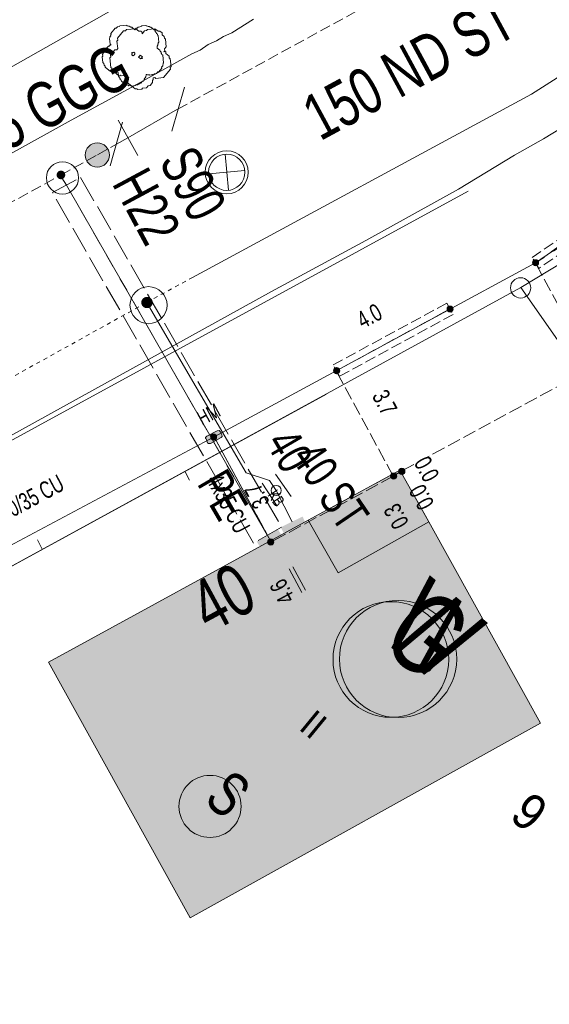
# Model space of a CAD drawing. Header units: metres. Extents: x -740 to 758, y -633 to 854.
# Tile 681 of 1056: x 226 to 242, y -181 to -150. Entities that reach past the tile are written whole.
import ezdxf

# ---------------------------------------------------------------- set-up
doc = ezdxf.new("R2010")
doc.units = ezdxf.units.M
doc.header["$MEASUREMENT"] = 0
for name, pattern in [('125_125', [0.2496, 0.1248, -0.1248]), ('333_125', [0.4576, 0.3328, -0.1248]), ('333_333', [0.6656, 0.3328, -0.3328]), ('416_125', [0.5408, 0.416, -0.1248]), ('416_416', [0.832, 0.416, -0.416]), ('832_208', [1.04, 0.832, -0.208]), ('832_832', [1.664, 0.832, -0.832])]:
    doc.linetypes.add(name, pattern=pattern)
for name, color, linetype in [('Gas.LOVION', 7, 'Continuous'), ('Gis.LOVION', 7, 'Continuous'), ('Grundkarte.LOVION', 7, 'Continuous'), ('Grundkarte_Text.LOVION', 7, 'Continuous'), ('Strom.LOVION', 7, 'Continuous'), ('StromBemass.LOVION', 7, 'Continuous'), ('Wasser.LOVION', 7, 'Continuous')]:
    doc.layers.add(name, color=color, linetype=linetype)
doc.styles.add('ERSTELLTER_STIL_1', font='arial.ttf')

msp = doc.modelspace()

# ---------------------------------------------------------------- hatches: boundary and pattern name
at = {"layer": 'Gas.LOVION', "linetype": 'Continuous', "lineweight": 13}
for points in [[(229.785, -159.348), (229.798, -159.331), (229.809, -159.312), (229.817, -159.291), (229.822, -159.27), (229.825, -159.248), (229.825, -159.226), (229.822, -159.205), (229.816, -159.184), (229.808, -159.163), (229.798, -159.144), (229.785, -159.127), (229.77, -159.111), (229.753, -159.097), (229.734, -159.085), (229.715, -159.076), (229.694, -159.069), (229.672, -159.065), (229.65, -159.064), (229.629, -159.065), (229.607, -159.07), (229.586, -159.076), (229.567, -159.086), (229.548, -159.098), (229.532, -159.111), (229.517, -159.127), (229.504, -159.145), (229.493, -159.164), (229.485, -159.185), (229.48, -159.206), (229.477, -159.228), (229.477, -159.249), (229.48, -159.271), (229.486, -159.292), (229.494, -159.313), (229.504, -159.332), (229.517, -159.349), (229.532, -159.365), (229.549, -159.379), (229.568, -159.391), (229.587, -159.4), (229.608, -159.407), (229.63, -159.411), (229.652, -159.412), (229.673, -159.411), (229.695, -159.406), (229.716, -159.4), (229.735, -159.39), (229.754, -159.378), (229.771, -159.364)], [(229.79, -159.346), (229.803, -159.328), (229.813, -159.309), (229.821, -159.289), (229.827, -159.268), (229.829, -159.246), (229.829, -159.224), (229.827, -159.203), (229.821, -159.182), (229.813, -159.161), (229.802, -159.142), (229.79, -159.125), (229.775, -159.109), (229.758, -159.095), (229.739, -159.083), (229.72, -159.074), (229.699, -159.068), (229.677, -159.064), (229.656, -159.062), (229.634, -159.064), (229.613, -159.068), (229.592, -159.075), (229.572, -159.084), (229.554, -159.096), (229.537, -159.11), (229.522, -159.126), (229.509, -159.143), (229.499, -159.162), (229.491, -159.183), (229.486, -159.204), (229.483, -159.225), (229.483, -159.247), (229.486, -159.269), (229.491, -159.29), (229.5, -159.31), (229.51, -159.329), (229.523, -159.347), (229.538, -159.363), (229.555, -159.376), (229.573, -159.388), (229.593, -159.397), (229.614, -159.404), (229.635, -159.408), (229.657, -159.409), (229.679, -159.408), (229.7, -159.404), (229.721, -159.397), (229.74, -159.387), (229.759, -159.376), (229.775, -159.362)], [(234.462, -165.856), (233.786, -166.188), (233.95, -166.512), (234.614, -166.195)]]:
    msp.add_hatch(color=7, dxfattribs=at).paths.add_polyline_path(points)
at = {"layer": 'Grundkarte.LOVION', "linetype": 'Continuous', "lineweight": 18}
msp.add_hatch(color=9, dxfattribs=at).paths.add_polyline_path([(241.811, -172.245), (238.365, -166.021), (237.47, -164.424), (234.636, -165.972), (226.613, -170.362), (230.991, -178.269)])
at = {"layer": 'Strom.LOVION', "linetype": 'Continuous', "lineweight": 13}
for points in [[(231.611, -163.593), (231.948, -163.412), (231.974, -163.38), (231.968, -163.321), (231.914, -163.223), (231.882, -163.197), (231.824, -163.202), (231.5, -163.367), (231.46, -163.415), (231.463, -163.444), (231.479, -163.458), (231.52, -163.572), (231.552, -163.598)], [(233.952, -166.378), (233.042, -166.896), (233.15, -167.092), (234.06, -166.575)]]:
    msp.add_hatch(color=7, dxfattribs=at).paths.add_polyline_path(points)
at = {"layer": 'StromBemass.LOVION', "linetype": 'Continuous', "lineweight": 13}
for points in [[(241.735, -158.066), (241.742, -158.056), (241.748, -158.046), (241.752, -158.035), (241.755, -158.024), (241.756, -158.012), (241.756, -158), (241.755, -157.989), (241.752, -157.977), (241.747, -157.966), (241.742, -157.956), (241.735, -157.946), (241.727, -157.938), (241.718, -157.93), (241.708, -157.924), (241.697, -157.919), (241.686, -157.916), (241.674, -157.913), (241.662, -157.913), (241.651, -157.913), (241.639, -157.916), (241.628, -157.919), (241.617, -157.924), (241.607, -157.931), (241.598, -157.938), (241.59, -157.947), (241.583, -157.956), (241.578, -157.967), (241.573, -157.978), (241.571, -157.989), (241.569, -158.001), (241.569, -158.013), (241.571, -158.024), (241.574, -158.036), (241.578, -158.047), (241.584, -158.057), (241.591, -158.066), (241.599, -158.075), (241.608, -158.083), (241.618, -158.089), (241.628, -158.094), (241.64, -158.097), (241.651, -158.1), (241.663, -158.1), (241.675, -158.099), (241.686, -158.097), (241.698, -158.094), (241.708, -158.089), (241.718, -158.082), (241.727, -158.075)], [(239.094, -159.498), (239.101, -159.489), (239.107, -159.478), (239.111, -159.467), (239.114, -159.456), (239.115, -159.444), (239.115, -159.433), (239.114, -159.421), (239.111, -159.409), (239.106, -159.399), (239.101, -159.388), (239.094, -159.379), (239.086, -159.37), (239.076, -159.363), (239.067, -159.356), (239.056, -159.352), (239.045, -159.348), (239.033, -159.346), (239.021, -159.345), (239.01, -159.346), (238.998, -159.348), (238.987, -159.352), (238.976, -159.357), (238.966, -159.363), (238.957, -159.371), (238.949, -159.379), (238.942, -159.389), (238.937, -159.399), (238.932, -159.41), (238.93, -159.421), (238.928, -159.433), (238.928, -159.445), (238.93, -159.457), (238.933, -159.468), (238.937, -159.479), (238.943, -159.489), (238.95, -159.499), (238.958, -159.507), (238.967, -159.515), (238.977, -159.521), (238.987, -159.526), (238.999, -159.53), (239.01, -159.532), (239.022, -159.532), (239.034, -159.532), (239.045, -159.529), (239.056, -159.526), (239.067, -159.521), (239.077, -159.514), (239.086, -159.507)], [(235.583, -161.404), (235.59, -161.395), (235.595, -161.384), (235.6, -161.374), (235.603, -161.362), (235.604, -161.351), (235.604, -161.339), (235.602, -161.327), (235.6, -161.316), (235.595, -161.305), (235.59, -161.295), (235.583, -161.285), (235.575, -161.277), (235.566, -161.269), (235.556, -161.263), (235.545, -161.258), (235.534, -161.255), (235.522, -161.253), (235.511, -161.252), (235.499, -161.253), (235.488, -161.255), (235.476, -161.258), (235.466, -161.263), (235.456, -161.27), (235.447, -161.277), (235.439, -161.286), (235.432, -161.295), (235.427, -161.306), (235.422, -161.316), (235.419, -161.328), (235.418, -161.339), (235.418, -161.351), (235.42, -161.363), (235.422, -161.374), (235.427, -161.385), (235.432, -161.395), (235.439, -161.405), (235.447, -161.413), (235.456, -161.421), (235.466, -161.427), (235.477, -161.432), (235.488, -161.435), (235.5, -161.437), (235.511, -161.438), (235.523, -161.437), (235.534, -161.435), (235.546, -161.432), (235.556, -161.427), (235.566, -161.42), (235.575, -161.413)], [(235.588, -161.404), (235.595, -161.394), (235.601, -161.384), (235.605, -161.373), (235.608, -161.362), (235.609, -161.35), (235.609, -161.338), (235.608, -161.327), (235.605, -161.315), (235.6, -161.305), (235.595, -161.294), (235.588, -161.285), (235.58, -161.276), (235.571, -161.269), (235.561, -161.263), (235.55, -161.258), (235.539, -161.254), (235.527, -161.252), (235.516, -161.251), (235.504, -161.252), (235.493, -161.254), (235.481, -161.258), (235.471, -161.263), (235.461, -161.269), (235.452, -161.277), (235.444, -161.285), (235.437, -161.295), (235.431, -161.305), (235.427, -161.316), (235.424, -161.327), (235.423, -161.339), (235.423, -161.351), (235.424, -161.362), (235.427, -161.374), (235.432, -161.384), (235.437, -161.395), (235.444, -161.404), (235.452, -161.413), (235.461, -161.42), (235.471, -161.426), (235.482, -161.431), (235.493, -161.435), (235.505, -161.437), (235.516, -161.438), (235.528, -161.437), (235.539, -161.435), (235.551, -161.431), (235.561, -161.426), (235.571, -161.42), (235.58, -161.412)], [(231.786, -163.457), (231.792, -163.447), (231.798, -163.437), (231.802, -163.426), (231.805, -163.415), (231.806, -163.404), (231.806, -163.392), (231.805, -163.381), (231.802, -163.369), (231.798, -163.359), (231.792, -163.348), (231.785, -163.339), (231.777, -163.331), (231.768, -163.323), (231.759, -163.317), (231.748, -163.312), (231.737, -163.309), (231.726, -163.307), (231.714, -163.306), (231.703, -163.307), (231.691, -163.309), (231.68, -163.312), (231.67, -163.317), (231.66, -163.324), (231.651, -163.331), (231.643, -163.34), (231.636, -163.349), (231.631, -163.359), (231.627, -163.37), (231.624, -163.381), (231.622, -163.393), (231.622, -163.404), (231.624, -163.416), (231.627, -163.427), (231.631, -163.438), (231.637, -163.448), (231.643, -163.457), (231.651, -163.466), (231.66, -163.473), (231.67, -163.479), (231.681, -163.484), (231.692, -163.488), (231.703, -163.49), (231.715, -163.49), (231.726, -163.49), (231.738, -163.487), (231.749, -163.484), (231.759, -163.479), (231.769, -163.473), (231.778, -163.465)], [(237.599, -164.52), (237.606, -164.51), (237.611, -164.5), (237.616, -164.489), (237.618, -164.478), (237.62, -164.466), (237.62, -164.454), (237.618, -164.443), (237.615, -164.431), (237.611, -164.42), (237.605, -164.41), (237.598, -164.401), (237.59, -164.392), (237.581, -164.385), (237.571, -164.378), (237.561, -164.373), (237.55, -164.37), (237.538, -164.368), (237.526, -164.367), (237.515, -164.368), (237.503, -164.37), (237.492, -164.374), (237.481, -164.379), (237.471, -164.385), (237.462, -164.392), (237.454, -164.401), (237.448, -164.411), (237.442, -164.421), (237.438, -164.432), (237.435, -164.443), (237.433, -164.455), (237.433, -164.467), (237.435, -164.478), (237.438, -164.49), (237.442, -164.5), (237.448, -164.511), (237.455, -164.52), (237.463, -164.529), (237.472, -164.536), (237.482, -164.542), (237.492, -164.547), (237.504, -164.551), (237.515, -164.553), (237.527, -164.554), (237.539, -164.553), (237.55, -164.551), (237.561, -164.547), (237.572, -164.542), (237.582, -164.536), (237.591, -164.528)], [(237.604, -164.518), (237.611, -164.508), (237.616, -164.498), (237.621, -164.487), (237.624, -164.476), (237.625, -164.464), (237.625, -164.452), (237.624, -164.44), (237.621, -164.429), (237.616, -164.418), (237.61, -164.408), (237.604, -164.398), (237.595, -164.39), (237.586, -164.382), (237.576, -164.376), (237.566, -164.371), (237.554, -164.367), (237.543, -164.365), (237.531, -164.364), (237.519, -164.365), (237.508, -164.367), (237.496, -164.371), (237.486, -164.376), (237.476, -164.382), (237.467, -164.39), (237.459, -164.399), (237.452, -164.408), (237.446, -164.419), (237.442, -164.43), (237.439, -164.441), (237.438, -164.453), (237.438, -164.464), (237.439, -164.476), (237.442, -164.488), (237.446, -164.499), (237.452, -164.509), (237.459, -164.518), (237.467, -164.527), (237.476, -164.534), (237.486, -164.541), (237.497, -164.546), (237.508, -164.549), (237.52, -164.551), (237.532, -164.552), (237.543, -164.551), (237.555, -164.549), (237.566, -164.545), (237.577, -164.54), (237.587, -164.534), (237.596, -164.527)], [(237.35, -164.666), (237.357, -164.656), (237.362, -164.646), (237.367, -164.635), (237.37, -164.624), (237.371, -164.612), (237.371, -164.6), (237.369, -164.588), (237.367, -164.577), (237.362, -164.566), (237.356, -164.556), (237.349, -164.546), (237.341, -164.538), (237.332, -164.53), (237.322, -164.524), (237.312, -164.519), (237.3, -164.515), (237.289, -164.513), (237.277, -164.512), (237.265, -164.513), (237.254, -164.515), (237.242, -164.519), (237.232, -164.524), (237.222, -164.53), (237.213, -164.538), (237.205, -164.547), (237.198, -164.556), (237.192, -164.567), (237.188, -164.578), (237.185, -164.589), (237.184, -164.601), (237.184, -164.612), (237.185, -164.624), (237.188, -164.636), (237.193, -164.646), (237.198, -164.657), (237.205, -164.666), (237.213, -164.675), (237.222, -164.682), (237.232, -164.689), (237.243, -164.694), (237.254, -164.697), (237.266, -164.699), (237.278, -164.7), (237.289, -164.699), (237.301, -164.697), (237.312, -164.693), (237.323, -164.688), (237.333, -164.682), (237.342, -164.674)], [(233.549, -166.707), (233.555, -166.697), (233.561, -166.687), (233.565, -166.676), (233.568, -166.665), (233.57, -166.653), (233.57, -166.641), (233.568, -166.63), (233.565, -166.618), (233.561, -166.607), (233.555, -166.597), (233.548, -166.587), (233.54, -166.579), (233.531, -166.571), (233.521, -166.565), (233.51, -166.56), (233.499, -166.557), (233.488, -166.554), (233.476, -166.554), (233.464, -166.554), (233.453, -166.557), (233.441, -166.56), (233.431, -166.565), (233.421, -166.572), (233.412, -166.579), (233.404, -166.588), (233.397, -166.597), (233.391, -166.608), (233.387, -166.619), (233.384, -166.63), (233.383, -166.642), (233.383, -166.654), (233.384, -166.665), (233.387, -166.677), (233.392, -166.688), (233.397, -166.698), (233.404, -166.707), (233.412, -166.716), (233.421, -166.723), (233.431, -166.73), (233.442, -166.735), (233.453, -166.738), (233.465, -166.74), (233.476, -166.741), (233.488, -166.74), (233.5, -166.738), (233.511, -166.734), (233.522, -166.729), (233.531, -166.723), (233.541, -166.715)], [(233.553, -166.705), (233.56, -166.695), (233.566, -166.685), (233.57, -166.674), (233.573, -166.662), (233.574, -166.651), (233.574, -166.639), (233.573, -166.627), (233.57, -166.616), (233.565, -166.605), (233.56, -166.594), (233.553, -166.585), (233.545, -166.576), (233.535, -166.569), (233.525, -166.562), (233.515, -166.557), (233.503, -166.554), (233.492, -166.552), (233.48, -166.551), (233.468, -166.552), (233.457, -166.554), (233.445, -166.558), (233.435, -166.563), (233.425, -166.569), (233.416, -166.577), (233.408, -166.585), (233.401, -166.595), (233.395, -166.605), (233.391, -166.616), (233.388, -166.628), (233.386, -166.639), (233.386, -166.651), (233.388, -166.663), (233.391, -166.674), (233.395, -166.685), (233.401, -166.696), (233.408, -166.705), (233.416, -166.714), (233.425, -166.721), (233.435, -166.728), (233.446, -166.733), (233.457, -166.736), (233.469, -166.738), (233.481, -166.739), (233.492, -166.738), (233.504, -166.736), (233.515, -166.732), (233.526, -166.727), (233.536, -166.721), (233.545, -166.713)]]:
    msp.add_hatch(color=7, dxfattribs=at).paths.add_polyline_path(points)
at = {"layer": 'Wasser.LOVION', "linetype": 'Continuous', "lineweight": 13}
for points in [[(228.406, -154.915), (228.434, -154.876), (228.456, -154.835), (228.473, -154.791), (228.485, -154.745), (228.491, -154.699), (228.49, -154.652), (228.484, -154.605), (228.473, -154.559), (228.455, -154.516), (228.432, -154.474), (228.404, -154.436), (228.372, -154.402), (228.336, -154.372), (228.296, -154.347), (228.253, -154.327), (228.208, -154.313), (228.162, -154.304), (228.115, -154.301), (228.068, -154.304), (228.022, -154.313), (227.977, -154.328), (227.934, -154.348), (227.895, -154.374), (227.859, -154.404), (227.826, -154.438), (227.799, -154.476), (227.776, -154.518), (227.759, -154.562), (227.748, -154.607), (227.742, -154.654), (227.742, -154.701), (227.748, -154.748), (227.76, -154.793), (227.777, -154.837), (227.8, -154.878), (227.828, -154.916), (227.86, -154.951), (227.897, -154.981), (227.937, -155.006), (227.979, -155.026), (228.024, -155.04), (228.07, -155.049), (228.117, -155.051), (228.164, -155.048), (228.211, -155.039), (228.255, -155.025), (228.298, -155.004), (228.338, -154.979), (228.374, -154.949)], [(227.095, -155.376), (227.105, -155.363), (227.113, -155.348), (227.119, -155.333), (227.123, -155.317), (227.125, -155.3), (227.125, -155.284), (227.123, -155.267), (227.119, -155.251), (227.112, -155.236), (227.104, -155.221), (227.095, -155.208), (227.083, -155.196), (227.07, -155.185), (227.056, -155.176), (227.041, -155.169), (227.026, -155.164), (227.009, -155.161), (226.993, -155.16), (226.976, -155.161), (226.96, -155.164), (226.944, -155.17), (226.929, -155.177), (226.915, -155.186), (226.902, -155.196), (226.891, -155.208), (226.881, -155.222), (226.873, -155.236), (226.867, -155.252), (226.863, -155.268), (226.861, -155.284), (226.861, -155.301), (226.863, -155.317), (226.867, -155.334), (226.874, -155.349), (226.882, -155.363), (226.891, -155.377), (226.903, -155.389), (226.916, -155.399), (226.93, -155.408), (226.945, -155.415), (226.961, -155.42), (226.977, -155.423), (226.993, -155.424), (227.01, -155.423), (227.026, -155.42), (227.042, -155.415), (227.057, -155.408), (227.071, -155.399), (227.084, -155.388)], [(227.096, -155.373), (227.106, -155.359), (227.113, -155.345), (227.119, -155.329), (227.124, -155.313), (227.126, -155.297), (227.126, -155.28), (227.123, -155.264), (227.119, -155.248), (227.113, -155.232), (227.105, -155.218), (227.095, -155.204), (227.084, -155.192), (227.071, -155.182), (227.057, -155.173), (227.042, -155.166), (227.026, -155.161), (227.01, -155.158), (226.993, -155.157), (226.977, -155.158), (226.961, -155.161), (226.945, -155.166), (226.93, -155.173), (226.916, -155.182), (226.903, -155.193), (226.892, -155.205), (226.882, -155.218), (226.874, -155.233), (226.868, -155.248), (226.864, -155.264), (226.862, -155.281), (226.862, -155.297), (226.864, -155.314), (226.869, -155.33), (226.875, -155.345), (226.883, -155.36), (226.892, -155.373), (226.904, -155.385), (226.917, -155.396), (226.931, -155.405), (226.946, -155.412), (226.961, -155.417), (226.978, -155.42), (226.994, -155.421), (227.011, -155.42), (227.027, -155.416), (227.043, -155.411), (227.058, -155.404), (227.072, -155.395), (227.085, -155.385)], [(233.703, -166.255), (233.045, -166.63), (233.239, -166.95), (233.897, -166.576)]]:
    msp.add_hatch(color=7, dxfattribs=at).paths.add_polyline_path(points)

# ---------------------------------------------------------------- linework, layer by layer
at = {"layer": 'Gas.LOVION', "color": 5, "linetype": 'Continuous', "lineweight": 18}
for points in [[(247.544, -148.956), (241.535, -152.795), (231.064, -158.459)], [(229.647, -159.233), (229.701, -159.331), (232.719, -164.504), (233.437, -164.744), (233.645, -165.049), (234.139, -166.02)]]:
    msp.add_lwpolyline(points, dxfattribs=at)
at = {"layer": 'Gas.LOVION', "color": 5, "linetype": '125_125', "lineweight": 18}
msp.add_lwpolyline([(184.837, -183.683), (192.106, -179.883), (201.23, -174.809), (209.435, -170.46), (229.647, -159.233), (231.064, -158.459)], dxfattribs=at)
at = {"layer": 'Gas.LOVION', "color": 251, "linetype": 'Continuous', "lineweight": 13}
for points in [[(234.107, -165.24), (233.625, -164.548)], [(233.677, -165.533), (233.209, -164.825)]]:
    msp.add_lwpolyline(points, dxfattribs=at)
at = {"layer": 'Gas.LOVION', "color": 7, "linetype": 'Continuous', "lineweight": 13}
msp.add_circle((229.7, -159.319), 0.573, dxfattribs=at)
at = {"layer": 'Gas.LOVION', "color": 251, "linetype": 'Continuous', "lineweight": 13}
msp.add_circle((233.645, -165.051), 0.154, dxfattribs=at)
at = {"layer": 'Gas.LOVION', "color": 5, "linetype": 'Continuous', "lineweight": 18}
msp.add_circle((237.191, -170.278), 1.788, dxfattribs=at)
at = {"layer": 'Gis.LOVION', "color": 44, "linetype": 'Continuous', "lineweight": 18}
for points in [[(229.624, -152.186), (229.626, -152.215), (229.613, -152.232), (229.616, -152.261), (229.563, -152.325), (229.566, -152.354), (229.54, -152.386), (229.51, -152.389), (229.458, -152.454), (229.428, -152.456), (229.402, -152.489), (229.373, -152.491), (229.359, -152.508), (229.301, -152.513), (229.288, -152.529), (229.171, -152.541), (229.154, -152.528), (229.096, -152.533), (229.064, -152.507), (229.034, -152.51), (228.986, -152.47), (228.957, -152.473), (228.861, -152.394), (228.858, -152.364), (228.826, -152.338), (228.823, -152.309), (228.791, -152.282), (228.788, -152.253), (228.772, -152.24), (228.76, -152.123), (228.643, -152.134), (228.611, -152.108), (228.582, -152.111), (228.55, -152.084), (228.52, -152.087), (228.36, -151.955), (228.357, -151.926), (228.325, -151.899), (228.319, -151.841), (228.287, -151.814), (228.27, -151.639), (228.283, -151.623), (228.277, -151.564), (228.303, -151.532), (228.301, -151.503), (228.367, -151.422), (228.364, -151.393), (228.377, -151.377), (228.406, -151.374), (228.459, -151.31), (228.488, -151.307), (228.515, -151.275), (228.544, -151.272), (228.512, -151.246), (228.495, -151.07), (228.508, -151.054), (228.505, -151.025), (228.531, -150.992), (228.529, -150.963), (228.542, -150.947), (228.539, -150.918), (228.671, -150.757), (228.7, -150.754), (228.74, -150.706), (228.798, -150.7), (228.812, -150.684), (229.017, -150.664), (229.033, -150.677), (229.062, -150.675), (229.078, -150.688), (229.107, -150.685), (229.156, -150.725), (229.185, -150.722), (229.281, -150.801), (229.321, -150.753), (229.35, -150.75), (229.377, -150.718), (229.435, -150.712), (229.448, -150.696), (229.478, -150.693), (229.491, -150.677), (229.608, -150.666), (229.624, -150.679), (229.653, -150.676), (229.685, -150.702), (229.715, -150.699), (229.747, -150.726), (229.776, -150.723), (229.905, -150.829), (229.907, -150.858), (229.94, -150.884), (229.942, -150.914), (229.975, -150.94), (229.977, -150.969), (229.994, -150.983), (230.014, -151.187), (230, -151.204), (230.003, -151.233), (229.99, -151.249), (229.993, -151.278), (229.966, -151.31), (229.972, -151.369), (230.053, -151.435), (230.055, -151.464), (230.088, -151.491), (230.09, -151.52), (230.106, -151.533), (230.109, -151.562), (230.141, -151.589), (230.164, -151.823), (230.151, -151.839), (230.154, -151.868), (230.141, -151.884), (230.144, -151.914), (230.104, -151.962), (230.107, -151.991), (230.014, -152.104), (229.985, -152.106), (229.946, -152.155), (229.887, -152.16), (229.874, -152.176), (229.815, -152.182), (229.802, -152.198), (229.743, -152.204), (229.727, -152.191), (229.669, -152.197), (229.653, -152.183)], [(229.255, -151.587), (229.241, -151.603), (229.225, -151.59), (229.212, -151.606), (229.18, -151.579), (229.193, -151.563), (229.177, -151.55), (229.19, -151.534), (229.187, -151.505), (229.204, -151.518), (229.217, -151.502), (229.246, -151.499), (229.278, -151.525), (229.281, -151.555), (229.268, -151.571)]]:
    msp.add_lwpolyline(points, close=True, dxfattribs=at)
for points in [[(232.066, -154.652), (232.175, -155.764)], [(231.565, -155.262), (232.677, -155.154)], [(239.582, -155.794), (186.299, -184.884)]]:
    msp.add_lwpolyline(points, dxfattribs=at)
for radius in [0.666, 0.561]:
    msp.add_circle((232.118, -155.208), radius, dxfattribs=at)
at = {"layer": 'Grundkarte.LOVION', "color": 8, "linetype": 'Continuous', "lineweight": 18}
for points in [[(371.82, -68.177), (363.084, -74.351), (340.13, -90.487), (331.171, -96.801), (319.747, -104.804), (307.942, -113.141), (295.468, -121.897), (283.414, -130.405), (271.301, -138.919), (262.729, -144.959), (254.099, -151.005), (251.473, -152.562), (241.203, -158.768), (218.395, -171.254), (204.114, -179.064), (190.895, -186.238), (189.096, -187.182)], [(371.539, -86.47), (371.329, -86.136), (365.934, -78.417), (363.084, -74.351), (371.82, -68.177), (363.084, -74.351), (340.13, -90.487), (331.171, -96.801), (319.747, -104.804), (307.942, -113.141), (295.468, -121.897), (283.414, -130.405), (271.301, -138.919), (262.729, -144.959), (254.099, -151.005), (251.473, -152.562), (241.203, -158.768), (218.395, -171.254), (204.114, -179.064), (190.895, -186.238), (189.096, -187.182)], [(198.132, -169.57), (200.207, -168.422), (202.255, -167.305), (206.405, -165.008), (208.485, -163.918), (215.999, -159.755), (217.884, -158.772), (223.519, -155.65), (225.43, -154.636), (227.308, -153.595), (229.16, -152.586), (231.039, -151.545), (231.294, -151.432), (231.543, -151.26), (231.798, -151.146), (232.02, -151.006), (232.275, -150.892), (232.944, -150.472)], [(251.473, -152.562), (241.203, -158.768), (254.843, -178.271)], [(242.771, -153.649), (241.907, -154.177), (241.01, -154.679), (239.281, -155.734), (236.42, -157.315), (233.502, -158.9), (224.921, -163.641), (222.029, -165.194), (219.142, -166.807), (216.282, -168.387), (213.389, -169.94), (207.669, -173.101), (204.75, -174.687), (195.548, -179.724), (190.921, -182.275), (186.288, -184.767), (186.203, -184.805)], [(235.201, -162.074), (218.395, -171.254)], [(230.969, -164.734), (230.823, -164.453)], [(226.273, -166.582), (226.418, -166.864)]]:
    msp.add_lwpolyline(points, dxfattribs=at)
at = {"layer": 'Grundkarte.LOVION', "color": 9, "linetype": 'Continuous', "lineweight": 18}
for points in [[(229.84, -152.283), (229.846, -152.342), (229.819, -152.374), (229.825, -152.432), (229.746, -152.529), (229.687, -152.535), (229.634, -152.599), (229.517, -152.61), (229.491, -152.642), (229.374, -152.654), (229.342, -152.628), (229.283, -152.633), (229.026, -152.422), (229.014, -152.305), (228.982, -152.278), (228.977, -152.22), (228.859, -152.231), (228.827, -152.205), (228.769, -152.211), (228.576, -152.052), (228.57, -151.994), (228.538, -151.967), (228.509, -151.674), (228.536, -151.642), (228.53, -151.584), (228.662, -151.423), (228.721, -151.417), (228.747, -151.385), (228.724, -151.151), (228.751, -151.119), (228.745, -151.06), (228.93, -150.835), (228.988, -150.83), (229.015, -150.797), (229.308, -150.769), (229.404, -150.848), (229.463, -150.842), (229.495, -150.869), (229.5, -150.927), (229.58, -150.831), (229.638, -150.825), (229.665, -150.793), (229.899, -150.77), (229.995, -150.849), (230.054, -150.844), (230.118, -150.896), (230.124, -150.955), (230.188, -151.008), (230.194, -151.066), (230.226, -151.093), (230.249, -151.327), (230.196, -151.391), (230.202, -151.45), (230.175, -151.482), (230.234, -151.476), (230.24, -151.535), (230.336, -151.614), (230.342, -151.673), (230.374, -151.699), (230.397, -151.933), (230.37, -151.965), (230.376, -152.024), (230.165, -152.281), (229.931, -152.304), (229.898, -152.278)], [(229.516, -151.694), (229.458, -151.7), (229.393, -151.647), (229.42, -151.615), (229.446, -151.583), (229.511, -151.636), (229.484, -151.668)]]:
    msp.add_lwpolyline(points, close=True, dxfattribs=at)
at = {"layer": 'Grundkarte.LOVION', "color": 253, "linetype": 'Continuous', "lineweight": 18}
msp.add_lwpolyline([(261.018, -173.707), (254.843, -178.271), (241.203, -158.768), (251.473, -152.562), (264.918, -171.582), (262.503, -172.882)], close=True, dxfattribs=at)
at = {"layer": 'Grundkarte.LOVION', "color": 8, "linetype": 'Continuous', "lineweight": 18}
for points in [[(251.473, -152.562), (264.918, -171.582), (261.018, -173.707), (254.843, -178.271), (241.203, -158.768)], [(234.256, -200.175), (233.641, -199.024), (233.388, -198.546), (224.543, -182.446), (221.409, -176.693), (218.395, -171.254), (241.203, -158.768), (254.843, -178.271), (258.383, -183.334)], [(241.811, -172.245), (230.991, -178.269), (226.613, -170.362), (234.636, -165.972), (237.47, -164.424), (238.365, -166.021)]]:
    msp.add_lwpolyline(points, close=True, dxfattribs=at)
at = {"layer": 'Grundkarte.LOVION', "color": 253, "linetype": 'Continuous', "lineweight": 18}
msp.add_lwpolyline([(189.096, -187.182), (190.895, -186.238), (204.114, -179.064), (218.395, -171.254), (241.203, -158.768), (254.843, -178.271)], dxfattribs=at)
at = {"layer": 'Grundkarte.LOVION', "color": 251, "linetype": 'Continuous', "lineweight": 13}
msp.add_lwpolyline([(238.365, -166.021), (235.563, -167.595), (234.636, -165.972), (237.47, -164.424)], close=True, dxfattribs=at)
at = {"layer": 'Grundkarte.LOVION', "color": 8, "linetype": '832_832', "lineweight": 18}
msp.add_lwpolyline([(238.365, -166.021), (237.47, -164.424), (234.636, -165.972)], dxfattribs=at)
at = {"layer": 'Grundkarte.LOVION', "color": 9, "linetype": 'Continuous', "lineweight": 18}
msp.add_circle((241.201, -158.785), 0.314, dxfattribs=at)
at = {"layer": 'Strom.LOVION', "color": 150, "linetype": 'Continuous', "lineweight": 18}
for points in [[(177.863, -177.951), (178.55, -177.573), (182.646, -175.178), (183.195, -174.902), (185.595, -173.752), (186.463, -173.253), (188.849, -171.66), (191.023, -170.62), (193.817, -169.12), (197.923, -166.679), (225.197, -152.102), (229.187, -149.835), (232.199, -147.841), (233.593, -145.783), (234.659, -145.044), (244.339, -138.245), (245.097, -138.142), (245.183, -137.808), (245.344, -136.891)], [(245.646, -136.95), (245.493, -137.66), (248.729, -140.373), (253.227, -147.839), (254.197, -149.444), (253.922, -149.648), (250.011, -152.277), (241.661, -158.014), (235.5, -161.35), (231.724, -163.389), (214.56, -172.545), (207.706, -176.2), (200.589, -180.044), (200.255, -180.254)]]:
    msp.add_lwpolyline(points, dxfattribs=at)
at = {"layer": 'Strom.LOVION', "color": 7, "linetype": '333_125', "lineweight": 13}
for points in [[(253.4, -149.758), (253.61, -150.092), (250.116, -152.444), (241.766, -158.181), (241.556, -157.847), (249.906, -152.109)], [(235.408, -161.167), (238.916, -159.258), (239.112, -159.608), (235.605, -161.517)]]:
    msp.add_lwpolyline(points, close=True, dxfattribs=at)
at = {"layer": 'Strom.LOVION', "color": 9, "linetype": '333_333', "lineweight": 18}
for points in [[(251.653, -150.934), (241.661, -158.014), (251.863, -151.268)], [(239.007, -159.441), (235.5, -161.35)]]:
    msp.add_lwpolyline(points, dxfattribs=at)
at = {"layer": 'Strom.LOVION', "color": 7, "linetype": 'Continuous', "lineweight": 13}
msp.add_lwpolyline([(231.611, -163.593), (231.552, -163.598), (231.52, -163.572), (231.479, -163.458), (231.463, -163.444), (231.46, -163.415), (231.5, -163.367), (231.824, -163.202), (231.882, -163.197), (231.914, -163.223), (231.968, -163.321), (231.974, -163.38), (231.948, -163.412)], close=True, dxfattribs=at)
at = {"layer": 'Strom.LOVION', "color": 5, "linetype": 'Continuous', "lineweight": 18}
msp.add_lwpolyline([(231.724, -163.389), (233.49, -166.645)], dxfattribs=at)
at = {"layer": 'Strom.LOVION', "color": 1, "linetype": 'Continuous', "lineweight": 18}
msp.add_circle((231.601, -174.821), 0.96, dxfattribs=at)
at = {"layer": 'StromBemass.LOVION', "color": 7, "linetype": '416_125', "lineweight": 13}
for points in [[(237.531, -164.447), (243.411, -161.257), (241.661, -158.014)], [(237.266, -164.606), (235.5, -161.35), (239.007, -159.441)], [(237.531, -164.447), (237.266, -164.606), (233.49, -166.645), (231.724, -163.389)]]:
    msp.add_lwpolyline(points, dxfattribs=at)
at = {"layer": 'StromBemass.LOVION', "color": 7, "linetype": 'Continuous', "lineweight": 13}
for points in [[(234.441, -168.207), (234.045, -167.478)], [(234.552, -168.137), (234.156, -167.408)]]:
    msp.add_lwpolyline(points, dxfattribs=at)
for centre, radius in [((241.663, -158.006), 0.0938), ((239.022, -159.439), 0.0937), ((235.511, -161.345), 0.0932), ((235.516, -161.345), 0.0933), ((231.714, -163.398), 0.0923), ((237.527, -164.46), 0.0935), ((237.531, -164.458), 0.0939), ((237.277, -164.606), 0.0939), ((233.476, -166.647), 0.0937), ((233.48, -166.645), 0.0941)]:
    msp.add_circle(centre, radius, dxfattribs=at)
at = {"layer": 'Wasser.LOVION', "color": 150, "linetype": '333_125', "lineweight": 18}
for points in [[(230.6, -153.258), (239.956, -148.132), (246.158, -144.156), (250.218, -141.542), (252.8, -139.842), (256.525, -137.276), (256.678, -137.187), (257.603, -136.52), (258.155, -136.111), (259.109, -135.442), (265.573, -130.82), (270.373, -127.469), (278.396, -121.704), (279.183, -121.139), (281.566, -119.517), (287.568, -115.458), (289.296, -114.239), (289.696, -113.949), (292.522, -112.018), (292.689, -111.913), (293.182, -111.51)], [(180.74, -180.315), (182.117, -179.589), (186.117, -177.572), (188.086, -176.552), (189.702, -175.7), (190.15, -175.449), (191.947, -174.475), (197.208, -171.611), (197.643, -171.377), (201.685, -169.179), (206.567, -166.514), (213.144, -162.901), (221.672, -158.225), (226.987, -155.296), (228.122, -154.668), (228.711, -154.344)]]:
    msp.add_lwpolyline(points, dxfattribs=at)
at = {"layer": 'Wasser.LOVION', "color": 7, "linetype": 'Continuous', "lineweight": 13}
for points in [[(230.416, -153.941), (230.814, -152.572)], [(228.511, -155.014), (228.896, -153.661)], [(228.757, -153.601), (229.366, -154.694)]]:
    msp.add_lwpolyline(points, dxfattribs=at)
at = {"layer": 'Wasser.LOVION', "color": 150, "linetype": 'Continuous', "lineweight": 18}
for points in [[(230.6, -153.258), (229.062, -154.147), (228.711, -154.344)], [(226.987, -155.296), (227.025, -155.381), (227.165, -155.604), (233.366, -166.436)]]:
    msp.add_lwpolyline(points, dxfattribs=at)
at = {"layer": 'Wasser.LOVION', "color": 7, "linetype": '832_208', "lineweight": 13}
msp.add_lwpolyline([(233.815, -166.185), (232.947, -166.683), (226.729, -155.838), (227.6, -155.369)], close=True, dxfattribs=at)
at = {"layer": 'Wasser.LOVION', "color": 252, "linetype": '416_416', "lineweight": 18}
msp.add_lwpolyline([(227.165, -155.604), (233.366, -166.436)], dxfattribs=at)
at = {"layer": 'Wasser.LOVION', "color": 7, "linetype": 'Continuous', "lineweight": 13}
for centre, radius in [((228.116, -154.676), 0.375), ((227.041, -155.383), 0.498)]:
    msp.add_circle(centre, radius, dxfattribs=at)
at = {"layer": 'Wasser.LOVION', "color": 94, "linetype": 'Continuous', "lineweight": 18}
msp.add_circle((237.413, -170.263), 1.812, dxfattribs=at)

# ---------------------------------------------------------------- texts
at = {"layer": 'Gas.LOVION', "color": 5, "linetype": 'Continuous', "lineweight": 18, "attachment_point": 7, "style": 'ERSTELLTER_STIL_1'}
for s, insert, char_height, rotation in [('{\\A1;\\W0.71560x;150 ND ST}', (235.011, -154.275), 1.42277, 28.4087), ('{\\A1;\\W0.71559x;40 ST}', (234.066, -164.045), 1.06706, 304.2467), ('{\\A1;\\W0.71564x;KB}', (233.368, -165.192), 0.35568, 304.2444), ('{\\A1;\\W0.71561x;G}', (236.775, -169.861), 2.48982, 320.5851)]:
    msp.add_mtext(s, dxfattribs=dict(at, insert=insert, char_height=char_height, rotation=rotation))
at = {"layer": 'Grundkarte_Text.LOVION', "color": 8, "linetype": 'Continuous', "lineweight": 18, "insert": (231.595, -169.505), "char_height": 1.60081, "attachment_point": 7, "rotation": 28.4305, "style": 'ERSTELLTER_STIL_1'}
msp.add_mtext('{\\A1;\\W0.71557x;40}', dxfattribs=at)
at = {"layer": 'Grundkarte_Text.LOVION', "color": 7, "linetype": 'Continuous', "lineweight": 13, "attachment_point": 7, "style": 'ERSTELLTER_STIL_1'}
for s, insert, char_height, rotation in [('{\\A1;\\W0.89445x;II}', (234.312, -172.423), 0.83074, 320.5848), ('{\\A1;\\W0.89445x;9}', (240.805, -175.193), 1.12434, 320.5841)]:
    msp.add_mtext(s, dxfattribs=dict(at, insert=insert, char_height=char_height, rotation=rotation))
at = {"layer": 'Strom.LOVION', "color": 7, "linetype": 'Continuous', "lineweight": 13, "insert": (231.36, -163.054), "char_height": 0.44461, "attachment_point": 7, "rotation": 28.2407, "style": 'ERSTELLTER_STIL_1'}
msp.add_mtext('{\\A1;\\W0.71560x;HM}', dxfattribs=at)
at = {"layer": 'Strom.LOVION', "color": 150, "linetype": 'Continuous', "lineweight": 18, "insert": (224.794, -166.278), "char_height": 0.53356, "attachment_point": 7, "rotation": 28.2447, "style": 'ERSTELLTER_STIL_1'}
msp.add_mtext('{\\A1;\\W0.67979x;3x70/35 CU }', dxfattribs=at)
at = {"layer": 'Strom.LOVION', "color": 5, "linetype": 'Continuous', "lineweight": 18, "insert": (231.47, -164.729), "char_height": 0.53356, "attachment_point": 7, "rotation": 298.2447, "style": 'ERSTELLTER_STIL_1'}
msp.add_mtext('{\\A1;\\W0.66788x;4x35 CU }', dxfattribs=at)
at = {"layer": 'Strom.LOVION', "color": 1, "linetype": 'Continuous', "lineweight": 18, "insert": (231.363, -174.694), "char_height": 1.37442, "attachment_point": 7, "rotation": 320.5841, "style": 'ERSTELLTER_STIL_1'}
msp.add_mtext('{\\A1;\\W0.71556x;S}', dxfattribs=at)
at = {"layer": 'StromBemass.LOVION', "color": 7, "linetype": 'Continuous', "lineweight": 13, "attachment_point": 7, "style": 'ERSTELLTER_STIL_1'}
for s, insert, char_height, rotation in [('{\\A1;\\W0.71554x;4.0}', (236.328, -160.069), 0.53356, 28.2447), ('{\\A1;\\W0.71556x;3.7}', (236.586, -162.131), 0.53356, 298.2447), ('{\\A1;\\W0.71556x;0.0}', (237.882, -164.192), 0.53356, 298.2447), ('{\\A1;\\W0.71553x;3.7}', (233.468, -165.42), 0.53358, 118.237), ('{\\A1;\\W0.71553x;0.0}', (238.555, -165.455), 0.53358, 118.237), ('{\\A1;\\W0.71553x;0.3}', (237.771, -166.049), 0.53358, 118.237), ('{\\A1;\\W0.71558x;4.6}', (234.248, -168.381), 0.53356, 118.2345)]:
    msp.add_mtext(s, dxfattribs=dict(at, insert=insert, char_height=char_height, rotation=rotation))
at = {"layer": 'Wasser.LOVION', "color": 150, "linetype": 'Continuous', "lineweight": 18, "attachment_point": 7, "style": 'ERSTELLTER_STIL_1'}
for s, insert, char_height, rotation in [('{\\A1;\\W0.71559x;125 GGG}', (223.95, -155.324), 1.42278, 28.2422), ('{\\A1;\\W0.71561x;40}', (233.288, -163.578), 1.06708, 300.245), ('{\\A1;\\W0.71560x;PE}', (231.183, -164.837), 1.06708, 300.245)]:
    msp.add_mtext(s, dxfattribs=dict(at, insert=insert, char_height=char_height, rotation=rotation))
at = {"layer": 'Wasser.LOVION', "color": 7, "linetype": 'Continuous', "lineweight": 13, "char_height": 1.24492, "attachment_point": 7, "rotation": 298.2465, "style": 'ERSTELLTER_STIL_1'}
for s, insert in [('{\\A1;\\W0.71560x;S90}', (229.991, -154.885)), ('{\\A1;\\W0.71561x;H22}', (228.554, -155.551))]:
    msp.add_mtext(s, dxfattribs=dict(at, insert=insert))
at = {"layer": 'Wasser.LOVION', "color": 94, "linetype": 'Continuous', "lineweight": 18, "insert": (236.804, -169.588), "char_height": 2.48983, "attachment_point": 7, "rotation": 320.5838, "style": 'ERSTELLTER_STIL_1'}
msp.add_mtext('{\\A1;\\W0.71562x;W}', dxfattribs=at)

doc.saveas('drawing.dxf')
